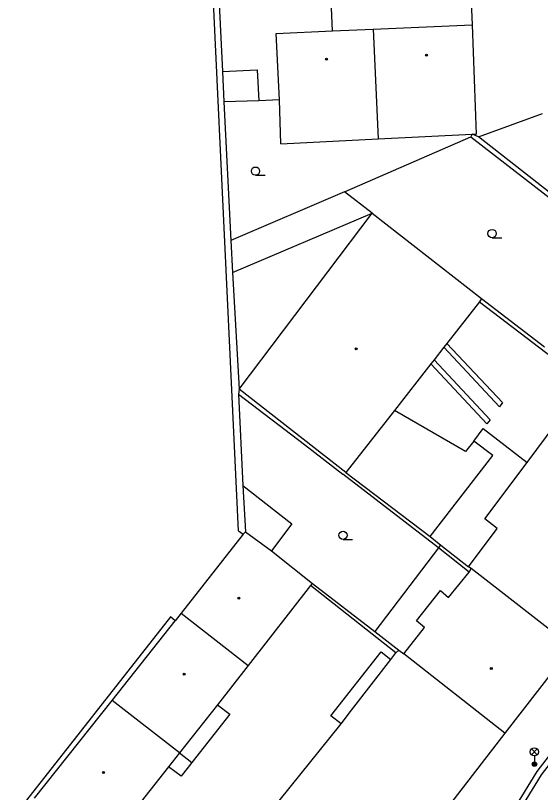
# Model space of a CAD drawing. Extents: x -598932 to -598196, y -1162207 to -1161504.
# Drawn here: x -598932 to -598884.2, y -1162121.9 to -1162051.1 of the extents above; entities that cross this region are included whole.
import ezdxf

# ---------------------------------------------------------------- set-up
doc = ezdxf.new("R2010")
doc.units = 0
for name, color, linetype in [('Level 33', 7, 'Continuous'), ('Level 36', 7, 'Continuous'), ('Level 39', 7, 'Continuous'), ('TM - budovy zdene_ betonove - VP', 7, 'Continuous'), ('TM - komunikace - VP', 7, 'Continuous'), ('TM - rozhrani mezi zpev. plochami mezi sebou - VP', 7, 'Continuous'), ('TM - rozhrani ploch obecne - VP', 7, 'Continuous')]:
    doc.layers.add(name, color=color, linetype=linetype)

msp = doc.modelspace()

# ---------------------------------------------------------------- linework, layer by layer
at = {"layer": 'Level 33'}
for p, q in [((-598885.045, -1162118.48), (-598884.515, -1162117.95)), ((-598885.045, -1162117.95), (-598884.515, -1162118.48)), ((-598884.78, -1162118.59), (-598884.78, -1162119.34))]:
    msp.add_line(p, q, dxfattribs=at)
for centre, radius in [((-598884.78, -1162118.215), 0.375), ((-598884.78, -1162119.34), 0.2), ((-598884.78, -1162119.34), 0.145), ((-598884.78, -1162119.34), 0.0876)]:
    msp.add_circle(centre, radius, dxfattribs=at)
at = {"layer": 'Level 36'}
for p, q in [((-598910.17, -1162065.685), (-598909.295, -1162065.685)), ((-598888.63, -1162071.375), (-598887.755, -1162071.375)), ((-598902.2, -1162098.865), (-598901.325, -1162098.865))]:
    msp.add_line(p, q, dxfattribs=at)
for centre in [(-598910.17, -1162065.31), (-598888.63, -1162071), (-598902.2, -1162098.49)]:
    msp.add_circle(centre, 0.375, dxfattribs=at)
at = {"layer": 'Level 39'}
for centre, radius in [((-598894.59, -1162054.75), 0.09), ((-598903.7, -1162055.1), 0.09), ((-598903.7, -1162055.1), 0.0398), ((-598894.59, -1162054.75), 0.0398), ((-598901, -1162081.5), 0.09), ((-598901, -1162081.5), 0.0398), ((-598911.68, -1162104.23), 0.09), ((-598911.68, -1162104.23), 0.0398), ((-598888.7, -1162110.63), 0.09), ((-598888.7, -1162110.63), 0.0398), ((-598916.66, -1162111.15), 0.09), ((-598916.66, -1162111.15), 0.0398), ((-598924.02, -1162120.1), 0.09), ((-598924.02, -1162120.1), 0.0398)]:
    msp.add_circle(centre, radius, dxfattribs=at)
at = {"layer": 'TM - budovy zdene_ betonove - VP'}
for points in [[(-598890.81, -1162043.61), (-598890.43, -1162051.97)], [(-598903.15, -1162052.54), (-598903.53, -1162044.18)], [(-598908.29, -1162052.77), (-598903.15, -1162052.54)], [(-598903.15, -1162052.54), (-598899.45, -1162052.38)], [(-598899.45, -1162052.38), (-598890.43, -1162051.97)], [(-598899.45, -1162052.38), (-598899.01, -1162062.37)], [(-598890.43, -1162051.97), (-598890.08, -1162061.93)], [(-598907.99, -1162058.8), (-598908.29, -1162052.77)], [(-598907.85, -1162062.81), (-598907.99, -1162058.8)], [(-598907.85, -1162062.81), (-598899.01, -1162062.37)], [(-598899.01, -1162062.37), (-598890.45, -1162061.95)], [(-598890.45, -1162061.95), (-598890.08, -1162061.93)], [(-598911.67, -1162085.18), (-598899.56, -1162069.15)], [(-598899.56, -1162069.15), (-598889.59, -1162076.93)], [(-598889.78, -1162077.22), (-598892.75, -1162081.01)], [(-598889.59, -1162076.93), (-598889.78, -1162077.22)], [(-598893.01, -1162081.34), (-598893.91, -1162082.49)], [(-598892.75, -1162081.01), (-598893.01, -1162081.34)], [(-598894.21, -1162082.86), (-598897.51, -1162087.11)], [(-598893.91, -1162082.49), (-598894.21, -1162082.86)], [(-598885.45, -1162091.87), (-598880.06, -1162084.64)], [(-598901.96, -1162092.78), (-598911.67, -1162085.18)], [(-598897.51, -1162087.11), (-598901.96, -1162092.78)], [(-598889.3, -1162096.99), (-598885.45, -1162091.87)], [(-598888.17, -1162097.88), (-598889.3, -1162096.99)], [(-598911.3, -1162098.39), (-598916.93, -1162105.58)], [(-598911.3, -1162098.39), (-598911.08, -1162098.18)], [(-598911.08, -1162098.18), (-598908.71, -1162099.92)], [(-598890.78, -1162101.35), (-598888.17, -1162097.88)], [(-598908.71, -1162099.92), (-598904.99, -1162102.88)], [(-598890.53, -1162101.53), (-598890.78, -1162101.35)], [(-598892.6, -1162104.16), (-598890.73, -1162101.85)], [(-598890.73, -1162101.85), (-598890.53, -1162101.53)], [(-598881.36, -1162108.64), (-598890.53, -1162101.53)], [(-598905.17, -1162103.07), (-598910.84, -1162110.36)], [(-598904.99, -1162102.88), (-598905.17, -1162103.07)], [(-598895.51, -1162106.27), (-598893.34, -1162103.51)], [(-598893.34, -1162103.51), (-598892.6, -1162104.16)], [(-598916.93, -1162105.58), (-598917.47, -1162106.27)], [(-598916.93, -1162105.58), (-598910.84, -1162110.36)], [(-598923.23, -1162113.54), (-598917.47, -1162106.27)], [(-598894.78, -1162106.9), (-598895.51, -1162106.27)], [(-598896.68, -1162109.3), (-598894.78, -1162106.9)], [(-598897.85, -1162109.81), (-598897.39, -1162109.19)], [(-598897.39, -1162109.19), (-598897.13, -1162108.96)], [(-598897.13, -1162108.96), (-598896.68, -1162109.3)], [(-598881.36, -1162108.64), (-598887.46, -1162116.53)], [(-598901.42, -1162114.43), (-598897.85, -1162109.81)], [(-598887.46, -1162116.53), (-598896.68, -1162109.3)], [(-598910.84, -1162110.36), (-598913.64, -1162113.95)], [(-598930.29, -1162122.44), (-598923.23, -1162113.54)], [(-598917.09, -1162118.32), (-598923.23, -1162113.54)], [(-598913.64, -1162113.95), (-598917.09, -1162118.32)], [(-598902.38, -1162115.66), (-598901.42, -1162114.43)], [(-598908.89, -1162123.78), (-598902.38, -1162115.66)], [(-598887.46, -1162116.53), (-598894.76, -1162125.97)], [(-598917.09, -1162118.32), (-598918.08, -1162119.58)], [(-598918.08, -1162119.58), (-598923.97, -1162127.06)]]:
    msp.add_lwpolyline(points, dxfattribs=at)
at = {"layer": 'TM - komunikace - VP'}
msp.add_lwpolyline([(-598903.02, -1162146.22), (-598892.32, -1162132.4), (-598891.27, -1162131.04), (-598890.34, -1162129.52), (-598884.54, -1162120.02), (-598871.14, -1162102.64), (-598869.79, -1162100.89), (-598860.79, -1162089.21), (-598859.17, -1162087.11), (-598848.67, -1162073.5), (-598840.57, -1162062.11), (-598836.78, -1162056.79)], dxfattribs=at)
at = {"layer": 'TM - rozhrani mezi zpev. plochami mezi sebou - VP'}
msp.add_lwpolyline([(-598932.017, -1162184.621), (-598918.81, -1162167.54), (-598915.07, -1162162.69), (-598910.48, -1162156.71), (-598902.62, -1162146.52), (-598890.86, -1162131.32), (-598884.13, -1162120.3), (-598848.27, -1162073.8), (-598836.37, -1162057.08)], dxfattribs=at)
at = {"layer": 'TM - rozhrani ploch obecne - VP'}
for points in [[(-598911.73, -1162098.09), (-598915.21, -1162024.18)], [(-598913.72, -1162045.11), (-598913.18, -1162056.23)], [(-598913.18, -1162056.23), (-598910.01, -1162056.09)], [(-598910.01, -1162056.09), (-598909.86, -1162058.92)], [(-598913.18, -1162056.23), (-598913.04, -1162059)], [(-598909.86, -1162058.92), (-598913.04, -1162059)], [(-598907.99, -1162058.8), (-598909.86, -1162058.92)], [(-598913.04, -1162059), (-598912.43, -1162071.62)], [(-598889.88, -1162062.18), (-598884.05, -1162060.07)], [(-598902.06, -1162067.19), (-598890.56, -1162062.18)], [(-598890.45, -1162061.95), (-598890.56, -1162062.18)], [(-598890.56, -1162062.18), (-598877.13, -1162072.6)], [(-598889.88, -1162062.18), (-598890.45, -1162061.95)], [(-598874.62, -1162074.13), (-598889.88, -1162062.18)], [(-598902.06, -1162067.19), (-598912.43, -1162071.62)], [(-598899.56, -1162069.15), (-598902.06, -1162067.19)], [(-598912.27, -1162074.56), (-598899.56, -1162069.15)], [(-598912.43, -1162071.62), (-598912.27, -1162074.56)], [(-598912.27, -1162074.56), (-598911.67, -1162085.18)], [(-598889.78, -1162077.22), (-598880.06, -1162084.64)], [(-598889.59, -1162076.93), (-598883.85, -1162081.33)], [(-598892.75, -1162081.01), (-598887.68, -1162086.4), (-598887.96, -1162086.8), (-598893.01, -1162081.34)], [(-598893.91, -1162082.49), (-598888.81, -1162087.96), (-598889.1, -1162088.32), (-598894.21, -1162082.86)], [(-598911.67, -1162085.18), (-598911.73, -1162085.63)], [(-598911.73, -1162085.63), (-598911.32, -1162093.95)], [(-598911.73, -1162085.63), (-598905.71, -1162090.21)], [(-598891.05, -1162090.87), (-598897.51, -1162087.11)], [(-598890.29, -1162089.91), (-598889.43, -1162088.77)], [(-598889.43, -1162088.77), (-598885.45, -1162091.87)], [(-598890.29, -1162089.91), (-598891.05, -1162090.87)], [(-598888.55, -1162091.22), (-598890.29, -1162089.91)], [(-598905.71, -1162090.21), (-598902.23, -1162092.92)], [(-598894.28, -1162098.61), (-598888.55, -1162091.22)], [(-598901.96, -1162092.78), (-598894.28, -1162098.61)], [(-598893.5, -1162099.64), (-598902.23, -1162092.92)], [(-598911.32, -1162093.95), (-598911.08, -1162098.18)], [(-598911.32, -1162093.95), (-598906.85, -1162097.46)], [(-598906.85, -1162097.46), (-598908.71, -1162099.92)], [(-598911.73, -1162098.09), (-598911.3, -1162098.39)], [(-598894.28, -1162098.61), (-598893.3, -1162099.38)], [(-598893.5, -1162099.64), (-598899.32, -1162107.25)], [(-598893.5, -1162099.64), (-598893.3, -1162099.38)], [(-598890.73, -1162101.85), (-598893.5, -1162099.64)], [(-598893.3, -1162099.38), (-598890.78, -1162101.35)], [(-598897.39, -1162109.19), (-598905.17, -1162103.07)], [(-598904.99, -1162102.88), (-598899.32, -1162107.25)], [(-598917.91, -1162105.93), (-598932.017, -1162123.905)], [(-598917.47, -1162106.27), (-598917.91, -1162105.93)], [(-598899.32, -1162107.25), (-598897.13, -1162108.96)], [(-598903.31, -1162114.93), (-598898.72, -1162109.1)], [(-598898.72, -1162109.1), (-598897.85, -1162109.81)], [(-598913.64, -1162113.95), (-598912.52, -1162114.78)], [(-598912.52, -1162114.78), (-598915.97, -1162119.19)], [(-598902.38, -1162115.66), (-598903.31, -1162114.93)], [(-598917.09, -1162118.32), (-598915.97, -1162119.19)], [(-598916.95, -1162120.45), (-598918.08, -1162119.58)], [(-598915.97, -1162119.19), (-598916.95, -1162120.45)]]:
    msp.add_lwpolyline(points, dxfattribs=at)

doc.saveas('drawing.dxf')
